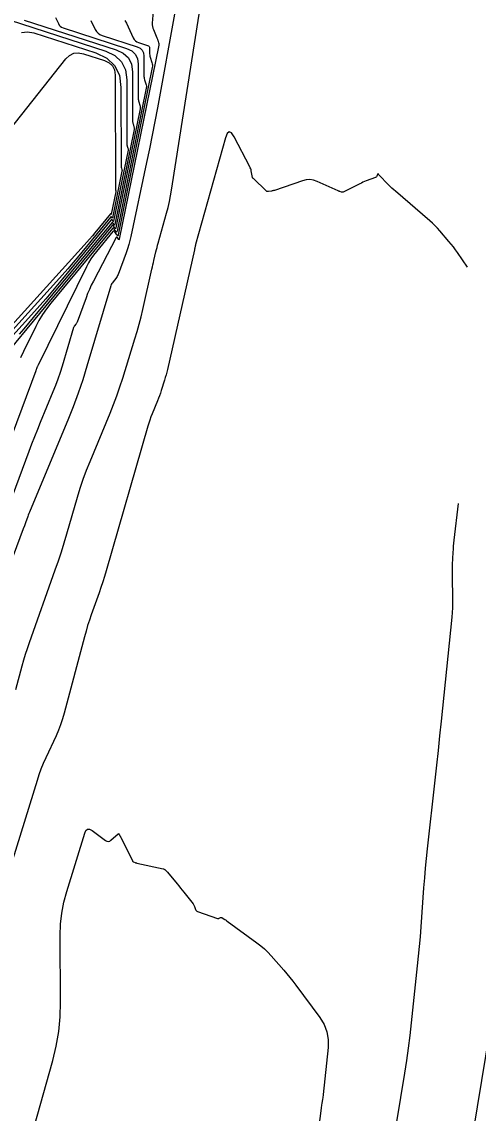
# Model space of a CAD drawing. Extents: x 658976 to 668726, y 639543 to 647196.
# Drawn here: x 661374.1 to 661411.7, y 640947.8 to 641037.8 of the extents above; entities that cross this region are included whole.
import ezdxf

# ---------------------------------------------------------------- set-up
doc = ezdxf.new("R2010")
doc.units = 0
doc.layers.add('Ex_Major Contours', color=7, linetype='Continuous')
doc.layers.add('Ex_Minor Contours', color=7, linetype='Continuous')

msp = doc.modelspace()

# ---------------------------------------------------------------- linework, layer by layer
at = {"layer": 'Ex_Major Contours'}
for points in [[(661373.599, 640982.736), (661374.113, 640984.682), (661374.247, 640985.167), (661374.391, 640985.649), (661374.545, 640986.127), (661374.709, 640986.603), (661376.847, 640992.591), (661377.105, 640993.331), (661377.351, 640994.074), (661377.586, 640994.822), (661377.809, 640995.573), (661378.677, 640998.586), (661378.904, 640999.335), (661379.153, 641000.077), (661379.422, 641000.812), (661379.712, 641001.54), (661381.362, 641005.506), (661381.65, 641006.223), (661381.921, 641006.946), (661382.176, 641007.676), (661382.413, 641008.412), (661383.413, 641011.643), (661383.593, 641012.245), (661383.762, 641012.85), (661383.918, 641013.459), (661384.062, 641014.07), (661384.812, 641017.389), (661384.853, 641017.569), (661384.894, 641017.749), (661384.936, 641017.929), (661384.978, 641018.108), (661385.148, 641018.826), (661385.191, 641019.006), (661385.236, 641019.185), (661385.283, 641019.363), (661385.332, 641019.541), (661386.018, 641022.006), (661386.142, 641022.477), (661386.252, 641022.952), (661386.348, 641023.43), (661386.431, 641023.91), (661389.024, 641040.371)], [(661376.852, 641038.145), (661377.095, 641037.627), (661377.166, 641037.509), (661377.255, 641037.411), (661377.363, 641037.335), (661377.489, 641037.281), (661382.731, 641035.588), (661383.144, 641035.394), (661383.438, 641035.113), (661383.616, 641034.747), (661383.676, 641034.295), (661383.685, 641031.478), (661383.689, 641031.403), (661383.698, 641031.328), (661383.712, 641031.254), (661383.733, 641031.182), (661383.827, 641030.892), (661383.846, 641030.82), (661383.855, 641030.746), (661383.855, 641030.673), (661383.844, 641030.598), (661381.847, 641020.789), (661381.834, 641020.748), (661381.816, 641020.731), (661381.794, 641020.741), (661381.768, 641020.775), (661381.654, 641020.963), (661381.625, 641020.999), (661381.594, 641021.012), (661381.561, 641021.004), (661381.527, 641020.972), (661372.539, 641010.105)], [(661413.022, 640956.673), (661409.936, 640937.97)]]:
    msp.add_lwpolyline(points, dxfattribs=at)
at = {"layer": 'Ex_Minor Contours'}
for points in [[(661386.727, 641038.717), (661385.272, 641030.694), (661385.061, 641029.56), (661384.842, 641028.428), (661384.613, 641027.297), (661384.376, 641026.169), (661383.07, 641020.09), (661382.99, 641019.748), (661382.899, 641019.41), (661382.795, 641019.075), (661382.68, 641018.743), (661382.018, 641016.936), (661381.983, 641016.852), (661381.941, 641016.772), (661381.893, 641016.696), (661381.838, 641016.623), (661381.605, 641016.341), (661381.55, 641016.268), (661381.504, 641016.191), (661381.466, 641016.109), (661381.436, 641016.024), (661379.457, 641009.399), (661379.104, 641008.271), (661378.722, 641007.153), (661378.311, 641006.046), (661377.872, 641004.949), (661374.766, 640997.479), (661374.715, 640997.356), (661374.666, 640997.232), (661374.618, 640997.108), (661374.571, 640996.984), (661374.385, 640996.486), (661374.292, 640996.237), (661374.199, 640995.988), (661369.684, 640983.886)], [(661371.046, 641038.565), (661381.02, 641035.345), (661381.767, 641034.992), (661382.302, 641034.483), (661382.624, 641033.82), (661382.733, 641033), (661382.75, 641027.709), (661382.752, 641027.664), (661382.757, 641027.619), (661382.766, 641027.575), (661382.779, 641027.532), (661382.835, 641027.36), (661382.846, 641027.317), (661382.851, 641027.273), (661382.851, 641027.229), (661382.845, 641027.185), (661381.657, 641021.35), (661381.649, 641021.326), (661381.638, 641021.316), (661381.625, 641021.322), (661381.61, 641021.342), (661381.542, 641021.454), (661381.524, 641021.475), (661381.506, 641021.483), (661381.487, 641021.478), (661381.466, 641021.459), (661377.429, 641016.578), (661376.745, 641015.76), (661376.051, 641014.95), (661375.348, 641014.148), (661374.635, 641013.355), (661371.473, 641009.875)], [(661384.914, 641038.642), (661384.846, 641037.677), (661384.845, 641037.537), (661384.859, 641037.4), (661384.889, 641037.266), (661384.936, 641037.134), (661385.224, 641036.448), (661385.243, 641036.4), (661385.262, 641036.352), (661385.279, 641036.303), (661385.296, 641036.254), (661385.36, 641036.057), (661385.373, 641036.007), (661385.379, 641035.957), (661385.379, 641035.907), (661385.372, 641035.856), (661382.115, 641019.858), (661382.104, 641019.826), (661382.09, 641019.813), (661382.073, 641019.82), (661382.052, 641019.848), (661381.962, 641019.996), (661381.94, 641020.023), (661381.919, 641020.032), (661381.898, 641020.022), (661381.877, 641019.993), (661379.982, 641016.386), (661379.814, 641016.054), (661379.658, 641015.716), (661379.512, 641015.373), (661379.378, 641015.026), (661378.638, 641013.007), (661378.621, 641012.967), (661378.601, 641012.928), (661378.578, 641012.892), (661378.552, 641012.857), (661378.44, 641012.722), (661378.414, 641012.687), (661378.392, 641012.65), (661378.374, 641012.611), (661378.359, 641012.57), (661377.411, 641009.397), (661377.242, 641008.856), (661377.059, 641008.321), (661376.863, 641007.79), (661376.652, 641007.265), (661375.608, 641004.754), (661375.364, 641004.16), (661375.126, 641003.564), (661374.894, 641002.966), (661374.666, 641002.366), (661373.278, 640998.647)], [(661382.587, 641037.894), (661382.712, 641037.652), (661383.277, 641036.451), (661383.355, 641036.32), (661383.454, 641036.212), (661383.573, 641036.127), (661383.714, 641036.067), (661384.443, 641035.831), (661384.52, 641035.795), (661384.575, 641035.743), (661384.608, 641035.674), (661384.62, 641035.59), (661384.621, 641035.22), (661384.625, 641035.128), (661384.636, 641035.037), (661384.654, 641034.947), (661384.679, 641034.859), (661384.82, 641034.425), (661384.847, 641034.323), (661384.859, 641034.22), (661384.858, 641034.116), (661384.844, 641034.012), (661382.037, 641020.227), (661382.019, 641020.169), (661381.994, 641020.147), (661381.963, 641020.16), (661381.926, 641020.208), (661381.766, 641020.472), (661381.725, 641020.523), (661381.681, 641020.542), (661381.635, 641020.529), (661381.587, 641020.485), (661380.234, 641018.849), (661380.001, 641018.55), (661379.787, 641018.239), (661379.592, 641017.917), (661379.415, 641017.582), (661375.433, 641009.485), (661375.414, 641009.445), (661375.396, 641009.406), (661375.378, 641009.366), (661375.361, 641009.326), (661375.294, 641009.165), (661375.278, 641009.125), (661375.262, 641009.085), (661375.246, 641009.044), (661375.231, 641009.004), (661371.676, 640999.482)], [(661374.268, 641037.923), (661381.876, 641035.467), (661382.455, 641035.193), (661382.87, 641034.798), (661383.12, 641034.283), (661383.205, 641033.648), (661383.218, 641029.593), (661383.22, 641029.533), (661383.228, 641029.474), (661383.239, 641029.415), (661383.256, 641029.357), (661383.331, 641029.126), (661383.346, 641029.068), (661383.353, 641029.01), (661383.353, 641028.951), (661383.345, 641028.892), (661381.752, 641021.07), (661381.741, 641021.037), (661381.727, 641021.024), (661381.71, 641021.031), (661381.689, 641021.059), (661381.598, 641021.209), (661381.574, 641021.237), (661381.55, 641021.248), (661381.524, 641021.241), (661381.496, 641021.216), (661375.031, 641013.397), (661374.644, 641012.935), (661374.251, 641012.477), (661373.854, 641012.024)], [(661379.782, 641037.899), (661380.137, 641037.144), (661380.239, 641036.971), (661380.369, 641036.829), (661380.527, 641036.718), (661380.711, 641036.638), (661383.587, 641035.71), (661383.832, 641035.594), (661384.007, 641035.428), (661384.112, 641035.21), (661384.148, 641034.942), (661384.153, 641033.363), (661384.157, 641033.272), (661384.168, 641033.183), (661384.186, 641033.094), (661384.21, 641033.006), (661384.324, 641032.658), (661384.346, 641032.571), (661384.357, 641032.483), (661384.357, 641032.394), (661384.344, 641032.305), (661381.942, 641020.508), (661381.926, 641020.458), (661381.905, 641020.439), (661381.879, 641020.45), (661381.847, 641020.492), (661381.71, 641020.718), (661381.675, 641020.761), (661381.637, 641020.777), (661381.598, 641020.766), (661381.557, 641020.729), (661376.472, 641014.58), (661376.119, 641014.127), (661375.795, 641013.656), (661375.498, 641013.167), (661375.23, 641012.659), (661374.214, 641010.593), (661373.964, 641010.074)], [(661374.061, 641036.904), (661374.549, 641036.964), (661375.086, 641036.863), (661380.182, 641035.218), (661381.089, 641034.789), (661381.738, 641034.172), (661382.129, 641033.366), (661382.261, 641032.371), (661382.283, 641025.824), (661382.284, 641025.794), (661382.287, 641025.765), (661382.293, 641025.736), (661382.301, 641025.707), (661382.338, 641025.594), (661382.346, 641025.565), (661382.349, 641025.536), (661382.349, 641025.508), (661382.345, 641025.478), (661381.562, 641021.631), (661381.556, 641021.615), (661381.55, 641021.608), (661381.541, 641021.612), (661381.531, 641021.625), (661381.486, 641021.699), (661381.474, 641021.713), (661381.462, 641021.719), (661381.449, 641021.715), (661381.436, 641021.703), (661378.774, 641018.484), (661378.323, 641017.945), (661377.865, 641017.411), (661377.401, 641016.882), (661376.931, 641016.359), (661370.179, 641008.927)], [(661372.193, 641027.782), (661377.714, 641034.714), (661378.019, 641035.011), (661378.361, 641035.182), (661378.742, 641035.229), (661379.16, 641035.15), (661380.907, 641034.586), (661381.29, 641034.405), (661381.563, 641034.145), (661381.728, 641033.805), (661381.784, 641033.386), (661381.815, 641023.939), (661381.816, 641023.924), (661381.817, 641023.91), (661381.82, 641023.896), (661381.824, 641023.882), (661381.842, 641023.827), (661381.845, 641023.814), (661381.847, 641023.8), (661381.847, 641023.786), (661381.845, 641023.772), (661381.466, 641021.912), (661381.464, 641021.904), (661381.461, 641021.901), (661381.456, 641021.902), (661381.451, 641021.909), (661381.43, 641021.945), (661381.424, 641021.951), (661381.418, 641021.954), (661381.412, 641021.952), (661381.406, 641021.946), (661380.119, 641020.39), (661379.9, 641020.129), (661379.679, 641019.871), (661379.455, 641019.616), (661379.228, 641019.363), (661368.298, 641007.333)], [(661410.845, 641017.553), (661410.02, 641018.756), (661409.853, 641018.993), (661409.679, 641019.225), (661409.499, 641019.453), (661409.312, 641019.675), (661408.554, 641020.556), (661408.36, 641020.772), (661408.159, 641020.98), (661407.95, 641021.181), (661407.733, 641021.374), (661404.904, 641023.803), (661404.756, 641023.933), (661404.612, 641024.066), (661404.47, 641024.202), (661404.331, 641024.342), (661403.525, 641025.173), (661403.517, 641025.181), (661403.511, 641025.189), (661403.504, 641025.198), (661403.499, 641025.207), (661403.477, 641025.244), (661403.471, 641025.251), (661403.466, 641025.253), (661403.461, 641025.25), (661403.457, 641025.243), (661403.365, 641025.042), (661403.346, 641025.008), (661403.321, 641024.98), (661403.291, 641024.957), (661403.256, 641024.94), (661402.498, 641024.659), (661402.36, 641024.605), (661402.223, 641024.548), (661402.088, 641024.487), (661401.955, 641024.423), (661400.588, 641023.743), (661400.555, 641023.73), (661400.522, 641023.724), (661400.488, 641023.725), (661400.453, 641023.733), (661400.315, 641023.779), (661400.28, 641023.791), (661400.246, 641023.803), (661400.212, 641023.817), (661400.179, 641023.832), (661398.446, 641024.62), (661398.144, 641024.726), (661397.84, 641024.771), (661397.533, 641024.755), (661397.223, 641024.678), (661394.914, 641023.878), (661394.854, 641023.859), (661394.794, 641023.843), (661394.732, 641023.83), (661394.67, 641023.82), (661394.42, 641023.787), (661394.359, 641023.786), (661394.303, 641023.797), (661394.252, 641023.822), (661394.204, 641023.859), (661393.225, 641024.82), (661393.214, 641024.831), (661393.203, 641024.841), (661393.191, 641024.851), (661393.179, 641024.861), (661393.133, 641024.901), (661393.122, 641024.912), (661393.114, 641024.924), (661393.108, 641024.937), (661393.104, 641024.952), (661393.011, 641025.48), (661392.991, 641025.573), (661392.965, 641025.662), (661392.931, 641025.749), (661392.891, 641025.834), (661391.596, 641028.298), (661391.378, 641028.622), (661391.184, 641028.717), (661391.015, 641028.583), (661390.87, 641028.22), (661388.422, 641019.421), (661388.412, 641019.385), (661388.402, 641019.35), (661388.393, 641019.314), (661388.385, 641019.278), (661388.351, 641019.134), (661388.342, 641019.099), (661388.334, 641019.063), (661388.326, 641019.027), (661388.318, 641018.991), (661386.086, 641009.11), (661386.035, 641008.891), (661385.979, 641008.673), (661385.918, 641008.456), (661385.854, 641008.24), (661385.587, 641007.379), (661385.518, 641007.165), (661385.444, 641006.953), (661385.365, 641006.742), (661385.281, 641006.533), (661384.833, 641005.454), (661384.733, 641005.204), (661384.64, 641004.951), (661384.554, 641004.695), (661384.476, 641004.437), (661381.038, 640992.507), (661380.903, 640992.05), (661380.761, 640991.597), (661380.611, 640991.145), (661380.455, 640990.696), (661379.814, 640988.903), (661379.659, 640988.453), (661379.513, 640988), (661379.377, 640987.545), (661379.251, 640987.086), (661377.585, 640980.789), (661377.446, 640980.308), (661377.286, 640979.835), (661377.106, 640979.369), (661376.904, 640978.911), (661376.056, 640977.093), (661375.852, 640976.635), (661375.664, 640976.172), (661375.492, 640975.702), (661375.336, 640975.226), (661373.309, 640968.664)], [(661404.649, 640944.913), (661405.67, 640951.098), (661405.833, 640952.137), (661405.982, 640953.179), (661406.116, 640954.223), (661406.234, 640955.269), (661406.728, 640959.941), (661406.81, 640960.745), (661406.886, 640961.551), (661406.955, 640962.357), (661407.017, 640963.163), (661407.253, 640966.391), (661407.316, 640967.197), (661407.386, 640968.003), (661407.464, 640968.808), (661407.55, 640969.612), (661408.182, 640975.274), (661408.316, 640976.485), (661408.448, 640977.697), (661408.576, 640978.909), (661408.702, 640980.122), (661409.584, 640988.71), (661409.617, 640989.09), (661409.638, 640989.471), (661409.647, 640989.852), (661409.644, 640990.234), (661409.602, 640992.021), (661409.598, 640992.273), (661409.599, 640992.526), (661409.605, 640992.779), (661409.615, 640993.031), (661409.666, 640994.042), (661409.68, 640994.294), (661409.699, 640994.546), (661409.722, 640994.798), (661409.748, 640995.049), (661410.093, 640998.073)], [(661374.362, 640944.054), (661376.638, 640952.15), (661376.927, 640953.336), (661377.132, 640954.533), (661377.251, 640955.741), (661377.286, 640956.961), (661377.251, 640962.456), (661377.28, 640963.38), (661377.379, 640964.295), (661377.548, 640965.199), (661377.788, 640966.092), (661379.271, 640970.895), (661379.37, 640971.106), (661379.505, 640971.21), (661379.676, 640971.208), (661379.882, 640971.099), (661380.993, 640970.296), (661381.107, 640970.235), (661381.22, 640970.218), (661381.33, 640970.245), (661381.438, 640970.317), (661382.024, 640970.832), (661382.051, 640970.849), (661382.074, 640970.852), (661382.095, 640970.84), (661382.113, 640970.814), (661382.178, 640970.681), (661382.195, 640970.648), (661382.211, 640970.614), (661382.228, 640970.581), (661382.244, 640970.548), (661383.202, 640968.616), (661383.22, 640968.587), (661383.242, 640968.561), (661383.269, 640968.541), (661383.3, 640968.525), (661383.433, 640968.472), (661383.467, 640968.459), (661383.501, 640968.448), (661383.535, 640968.438), (661383.57, 640968.429), (661385.743, 640967.949), (661385.78, 640967.939), (661385.814, 640967.924), (661385.847, 640967.906), (661385.877, 640967.883), (661385.995, 640967.785), (661386.024, 640967.76), (661386.052, 640967.734), (661386.078, 640967.706), (661386.103, 640967.677), (661386.898, 640966.712), (661387.038, 640966.541), (661387.178, 640966.37), (661387.316, 640966.197), (661387.453, 640966.024), (661388.205, 640965.071), (661388.242, 640965.02), (661388.275, 640964.965), (661388.303, 640964.908), (661388.326, 640964.849), (661388.409, 640964.606), (661388.435, 640964.55), (661388.471, 640964.504), (661388.516, 640964.468), (661388.572, 640964.442), (661390.231, 640963.87), (661390.263, 640963.862), (661390.295, 640963.86), (661390.326, 640963.864), (661390.358, 640963.875), (661390.483, 640963.93), (661390.514, 640963.94), (661390.544, 640963.941), (661390.573, 640963.935), (661390.602, 640963.92), (661390.832, 640963.771), (661390.88, 640963.739), (661390.927, 640963.707), (661390.974, 640963.675), (661391.02, 640963.641), (661393.481, 640961.848), (661393.793, 640961.607), (661394.091, 640961.35), (661394.374, 640961.077), (661394.643, 640960.787), (661395.688, 640959.598), (661395.946, 640959.299), (661396.197, 640958.994), (661396.443, 640958.684), (661396.682, 640958.369), (661398.678, 640955.684), (661399.025, 640955.12), (661399.252, 640954.523), (661399.36, 640953.894), (661399.348, 640953.232), (661398.937, 640949.352), (661398.927, 640949.256), (661398.914, 640949.161), (661398.901, 640949.066), (661398.886, 640948.971), (661398.823, 640948.593), (661398.808, 640948.498), (661398.794, 640948.403), (661398.78, 640948.308), (661398.767, 640948.213), (661397.002, 640934.604)]]:
    msp.add_lwpolyline(points, dxfattribs=at)

doc.saveas('drawing.dxf')
